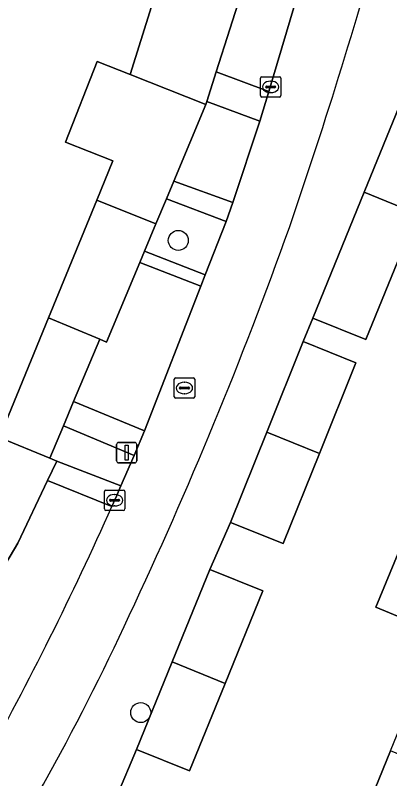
# Model space of a CAD drawing. Extents: x 157767 to 159172, y 387839 to 389425.
# Drawn here: x 158763.2 to 158781.55, y 388596.55 to 388633.95 of the extents above; entities that cross this region are included whole.
import ezdxf

# ---------------------------------------------------------------- set-up
doc = ezdxf.new("R2010")
doc.units = 0
for name, color, linetype in [('IMGEO_Boom', 7, 'Continuous'), ('IMGEO_Erf', 7, 'Continuous'), ('IMGEO_Fietspad_gesloten', 7, 'Continuous'), ('IMGEO_Groenvoorziening', 7, 'Continuous'), ('IMGEO_Kolk', 7, 'Continuous'), ('IMGEO_Lichtmast', 7, 'Continuous'), ('IMGEO_Pand', 7, 'Continuous'), ('IMGEO_Rioolput', 7, 'Continuous'), ('IMGEO_Voetpad_open', 7, 'Continuous')]:
    doc.layers.add(name, color=color, linetype=linetype)

msp = doc.modelspace()

# ---------------------------------------------------------------- linework, layer by layer
at = {"layer": 'IMGEO_Boom'}
for centre in [(158771.185, 388622.92), (158769.343, 388599.789)]:
    msp.add_circle(centre, 0.489, dxfattribs=at)
at = {"layer": 'IMGEO_Erf'}
for points in [[(158757.872, 388598.873), (158763.315, 388608.084), (158764.782, 388611.158), (158765.236, 388612.109), (158764.893, 388612.248), (158762.411, 388613.259), (158764.822, 388619.123), (158767.195, 388624.894), (158767.985, 388626.816), (158765.65, 388627.742), (158767.215, 388631.688), (158768.821, 388631.051), (158770.66, 388636.896)], [(158779.332, 388592.378), (158781.59, 388597.906), (158783.946, 388603.671), (158780.865, 388604.953), (158783.171, 388610.515), (158786.225, 388609.249), (158788.414, 388614.606), (158793.518, 388627.097), (158785.401, 388630.379), (158782.886, 388624.219), (158780.372, 388618.059), (158777.778, 388619.117), (158777.3, 388617.967), (158779.885, 388616.929), (158778.1, 388612.479), (158776.33, 388608.066), (158773.744, 388609.104), (158772.737, 388606.8), (158775.327, 388605.745), (158773.483, 388601.218), (158771.735, 388596.927), (158769.145, 388597.982), (158768.177, 388595.691)]]:
    msp.add_lwpolyline(points, dxfattribs=at)
at = {"layer": 'IMGEO_Fietspad_gesloten'}
msp.add_lwpolyline([(158786.094, 388665.771), (158785.585, 388664.024), (158784.944, 388661.823), (158782.694, 388654.156), (158782.277, 388652.737), (158780.42, 388646.408), (158780.177, 388645.58), (158779.008, 388641.598), (158778.585, 388640.158), (158775.628, 388630.211), (158775.183, 388628.759), (158773.851, 388624.779), (158773.524, 388623.846), (158772.507, 388621.238), (158772.289, 388620.679), (158769.523, 388613.587), (158769.019, 388612.389), (158768.376, 388610.899), (158768.154, 388610.394), (158767.93, 388609.889)], dxfattribs=at)
for centre, radius, start, end in [((158538.335, 388705.64), 252.039, 340.99145, 344.75628), ((158575.497, 388695.535), 213.628, 334.78833, 340.30747), ((158620.583, 388675.551), 161.316, 330.93227, 335.9809), ((158664.292, 388652.472), 114.954, 326.11414, 335.35538)]:
    msp.add_arc(centre, radius, start, end, dxfattribs=at)
at = {"layer": 'IMGEO_Groenvoorziening'}
for points in [[(158778.585, 388640.158), (158775.934, 388641.011), (158775.74, 388640.301), (158774.478, 388635.681), (158774.381, 388635.377), (158773.047, 388631.182), (158775.628, 388630.211)], [(158775.183, 388628.759), (158772.581, 388629.719), (158772.536, 388629.577), (158770.965, 388625.817), (158773.851, 388624.779)], [(158769.536, 388622.398), (158772.507, 388621.238), (158773.524, 388623.846), (158770.603, 388624.952), (158770.092, 388623.73)], [(158769.523, 388613.587), (158772.289, 388620.679), (158769.304, 388621.843), (158767.674, 388617.943), (158767.333, 388618.086), (158766.055, 388615.029)], [(158769.019, 388612.389), (158765.554, 388613.829), (158764.893, 388612.248), (158765.236, 388612.109), (158768.376, 388610.899)]]:
    msp.add_lwpolyline(points, close=True, dxfattribs=at)
msp.add_lwpolyline([(158767.93, 388609.889), (158764.782, 388611.158), (158763.315, 388608.084), (158757.872, 388598.873), (158756.169, 388596.281), (158759.97, 388594.307), (158761.58, 388597.177)], dxfattribs=at)
msp.add_arc((158620.583, 388675.551), 161.316, 330.93227, 335.9809, dxfattribs=at)
at = {"layer": 'IMGEO_Kolk'}
for p, q in [((158775.212, 388630.016), (158775.212, 388630.868)), ((158775.287, 388630.942), (158776.139, 388630.942)), ((158775.7, 388630.722), (158775.725, 388630.722)), ((158776.213, 388630.868), (158776.213, 388630.016)), ((158775.471, 388630.436), (158775.471, 388630.448)), ((158775.909, 388630.399), (158775.511, 388630.399)), ((158775.514, 388630.485), (158775.912, 388630.485)), ((158775.955, 388630.448), (158775.955, 388630.436)), ((158776.139, 388629.942), (158775.287, 388629.942)), ((158775.723, 388630.162), (158775.698, 388630.162)), ((158767.563, 388609.764), (158767.563, 388610.616)), ((158767.638, 388610.69), (158768.49, 388610.69)), ((158768.051, 388610.47), (158768.076, 388610.47)), ((158768.564, 388610.616), (158768.564, 388609.764)), ((158767.822, 388610.184), (158767.822, 388610.196)), ((158768.26, 388610.147), (158767.862, 388610.147)), ((158767.865, 388610.233), (158768.263, 388610.233)), ((158768.306, 388610.196), (158768.306, 388610.184)), ((158768.49, 388609.69), (158767.638, 388609.69)), ((158768.074, 388609.91), (158768.049, 388609.91))]:
    msp.add_line(p, q, dxfattribs=at)
for points in [[(158775.212, 388630.016), (158775.212, 388630.868)], [(158775.287, 388630.942), (158776.139, 388630.942)], [(158776.213, 388630.868), (158776.213, 388630.016)], [(158776.139, 388629.942), (158775.287, 388629.942)], [(158767.563, 388609.764), (158767.563, 388610.616)], [(158767.638, 388610.69), (158768.49, 388610.69)], [(158768.564, 388610.616), (158768.564, 388609.764)], [(158768.49, 388609.69), (158767.638, 388609.69)]]:
    msp.add_lwpolyline(points, dxfattribs=at)
for centre, radius, start, end in [((158775.289, 388630.866), 0.0765, 91.552, 178.448), ((158775.289, 388630.866), 0.0765, 91.552, 178.448), ((158776.137, 388630.866), 0.0765, 1.552, 88.448), ((158776.137, 388630.866), 0.0765, 1.552, 88.448), ((158775.511, 388630.445), 0.0403, 85.8775, 175.7526), ((158775.508, 388630.435), 0.0366, 178.938, 274.7102), ((158775.912, 388630.442), 0.043, 264.8664, 352.4533), ((158775.916, 388630.447), 0.0386, 1.7309, 96.639), ((158775.289, 388630.018), 0.0765, 181.552, 268.448), ((158775.289, 388630.018), 0.0765, 181.552, 268.448), ((158776.137, 388630.018), 0.0765, 271.552, 358.448), ((158776.137, 388630.018), 0.0765, 271.552, 358.448), ((158767.64, 388610.614), 0.0765, 91.552, 178.448), ((158767.64, 388610.614), 0.0765, 91.552, 178.448), ((158768.488, 388610.614), 0.0765, 1.552, 88.448), ((158768.488, 388610.614), 0.0765, 1.552, 88.448), ((158767.862, 388610.193), 0.0403, 85.8775, 175.7526), ((158767.859, 388610.183), 0.0366, 178.938, 274.7102), ((158768.263, 388610.19), 0.043, 264.8664, 352.4533), ((158768.267, 388610.195), 0.0386, 1.7309, 96.639), ((158767.64, 388609.766), 0.0765, 181.552, 268.448), ((158767.64, 388609.766), 0.0765, 181.552, 268.448), ((158768.488, 388609.766), 0.0765, 271.552, 358.448), ((158768.488, 388609.766), 0.0765, 271.552, 358.448)]:
    msp.add_arc(centre, radius, start, end, dxfattribs=at)
for centre, major_axis, ratio, start_param, end_param in [((158775.699, 388630.442), (-0.387, 0.002), 0.722429, 4.712389, 7.853982), ((158775.724, 388630.442), (-0.39, 0.002), 0.717154, 1.570796, 4.712389), ((158768.05, 388610.19), (-0.387, 0.002), 0.722429, 4.712389, 7.853982), ((158768.075, 388610.19), (-0.39, 0.002), 0.717154, 1.570796, 4.712389)]:
    msp.add_ellipse(centre, major_axis=major_axis, ratio=ratio, start_param=start_param, end_param=end_param, dxfattribs=at)
at = {"layer": 'IMGEO_Lichtmast'}
for p, q in [((158768.16, 388612.122), (158768.16, 388612.922)), ((158768.16, 388612.922), (158768.16, 388612.122)), ((158768.26, 388613.022), (158769.05, 388613.022)), ((158769.05, 388613.022), (158768.26, 388613.022)), ((158769.15, 388612.922), (158769.15, 388612.122)), ((158769.15, 388612.122), (158769.15, 388612.922)), ((158769.05, 388612.022), (158768.26, 388612.022)), ((158768.26, 388612.022), (158769.05, 388612.022))]:
    msp.add_line(p, q, dxfattribs=at)
msp.add_lwpolyline([(158768.58, 388612.897), (158768.73, 388612.897), (158768.73, 388612.147), (158768.58, 388612.147), (158768.58, 388612.897)], dxfattribs=at)
for centre, start, end in [((158768.26, 388612.922), 90, 180), ((158768.26, 388612.922), 90, 180), ((158769.05, 388612.922), 0, 90), ((158769.05, 388612.922), 360, 90), ((158768.26, 388612.122), 180, 270), ((158768.26, 388612.122), 180, 270), ((158769.05, 388612.122), 270, 0), ((158769.05, 388612.122), 270, 0)]:
    msp.add_arc(centre, 0.1, start, end, dxfattribs=at)
at = {"layer": 'IMGEO_Pand'}
for points in [[(158774.381, 388635.377), (158770.825, 388636.829), (158770.66, 388636.896), (158768.821, 388631.051), (158772.536, 388629.577), (158772.581, 388629.719), (158773.047, 388631.182)], [(158772.536, 388629.577), (158768.821, 388631.051), (158767.215, 388631.688), (158765.65, 388627.742), (158767.985, 388626.816), (158767.195, 388624.894), (158770.092, 388623.73), (158770.603, 388624.952), (158770.965, 388625.817)], [(158782.886, 388624.219), (158785.401, 388630.379), (158782.807, 388631.437), (158780.292, 388625.277)], [(158782.886, 388624.219), (158780.292, 388625.277), (158777.778, 388619.117), (158780.372, 388618.059)], [(158764.822, 388619.123), (158767.333, 388618.086), (158767.674, 388617.943), (158769.304, 388621.843), (158769.536, 388622.398), (158770.092, 388623.73), (158767.195, 388624.894)], [(158764.822, 388619.123), (158762.411, 388613.259), (158764.893, 388612.248), (158765.554, 388613.829), (158766.055, 388615.029), (158767.333, 388618.086)], [(158778.1, 388612.479), (158779.885, 388616.929), (158777.3, 388617.967), (158775.521, 388613.532)], [(158778.1, 388612.479), (158775.521, 388613.532), (158773.744, 388609.104), (158776.33, 388608.066)], [(158794.034, 388606.012), (158786.225, 388609.249), (158783.171, 388610.515), (158780.865, 388604.953), (158783.946, 388603.671), (158791.751, 388600.423)], [(158770.893, 388602.273), (158773.483, 388601.218), (158775.327, 388605.745), (158772.737, 388606.8)], [(158770.893, 388602.273), (158769.145, 388597.982), (158771.735, 388596.927), (158773.483, 388601.218)], [(158787.131, 388589.192), (158788.502, 388592.548), (158789.903, 388591.976), (158790.79, 388594.148), (158781.59, 388597.906), (158779.332, 388592.378)]]:
    msp.add_lwpolyline(points, close=True, dxfattribs=at)
at = {"layer": 'IMGEO_Rioolput'}
for p, q in [((158770.987, 388615.264), (158770.987, 388616.116)), ((158771.062, 388616.19), (158771.914, 388616.19)), ((158771.988, 388616.116), (158771.988, 388615.264)), ((158771.246, 388615.684), (158771.246, 388615.696)), ((158771.684, 388615.647), (158771.286, 388615.647)), ((158771.289, 388615.733), (158771.687, 388615.733)), ((158771.475, 388615.97), (158771.5, 388615.97)), ((158771.73, 388615.696), (158771.73, 388615.684)), ((158771.498, 388615.41), (158771.473, 388615.41)), ((158771.914, 388615.19), (158771.062, 388615.19))]:
    msp.add_line(p, q, dxfattribs=at)
for points in [[(158770.987, 388615.264), (158770.987, 388616.116)], [(158771.062, 388616.19), (158771.914, 388616.19)], [(158771.988, 388616.116), (158771.988, 388615.264)], [(158771.914, 388615.19), (158771.062, 388615.19)]]:
    msp.add_lwpolyline(points, dxfattribs=at)
for centre, radius, start, end in [((158771.064, 388616.114), 0.0765, 91.552, 178.448), ((158771.064, 388616.114), 0.0765, 91.552, 178.448), ((158771.912, 388616.114), 0.0765, 1.552, 88.448), ((158771.912, 388616.114), 0.0765, 1.552, 88.448), ((158771.286, 388615.693), 0.0403, 85.8775, 175.7526), ((158771.283, 388615.683), 0.0366, 178.938, 274.7102), ((158771.687, 388615.69), 0.043, 264.8664, 352.4533), ((158771.691, 388615.695), 0.0386, 1.7309, 96.639), ((158771.064, 388615.266), 0.0765, 181.552, 268.448), ((158771.064, 388615.266), 0.0765, 181.552, 268.448), ((158771.912, 388615.266), 0.0765, 271.552, 358.448), ((158771.912, 388615.266), 0.0765, 271.552, 358.448)]:
    msp.add_arc(centre, radius, start, end, dxfattribs=at)
for centre, major_axis, ratio, start_param, end_param in [((158771.474, 388615.69), (-0.387, 0.002), 0.722429, 4.712389, 7.853982), ((158771.499, 388615.69), (-0.39, 0.002), 0.717154, 1.570796, 4.712389)]:
    msp.add_ellipse(centre, major_axis=major_axis, ratio=ratio, start_param=start_param, end_param=end_param, dxfattribs=at)
at = {"layer": 'IMGEO_Voetpad_open'}
msp.add_lwpolyline([(158753.405, 388580.089), (158757.611, 388576.443), (158757.752, 388576.771), (158759.533, 388581.136), (158761.318, 388585.508), (158762.463, 388585.041), (158763.438, 388587.417), (158765.189, 388591.704), (158767.013, 388596.167), (158768.177, 388595.691), (158769.145, 388597.982), (158770.893, 388602.273), (158772.737, 388606.8), (158773.744, 388609.104), (158775.521, 388613.532), (158777.3, 388617.967), (158777.778, 388619.117), (158780.292, 388625.277), (158782.807, 388631.437), (158783.293, 388632.924), (158785.1, 388639.139)], dxfattribs=at)
for points in [[(158775.628, 388630.211), (158773.047, 388631.182), (158772.581, 388629.719), (158775.183, 388628.759)], [(158770.603, 388624.952), (158773.524, 388623.846), (158773.851, 388624.779), (158770.965, 388625.817)], [(158769.304, 388621.843), (158772.289, 388620.679), (158772.507, 388621.238), (158769.536, 388622.398)], [(158765.554, 388613.829), (158769.019, 388612.389), (158769.523, 388613.587), (158766.055, 388615.029)], [(158768.376, 388610.899), (158765.236, 388612.109), (158764.782, 388611.158), (158767.93, 388609.889), (158768.154, 388610.394)]]:
    msp.add_lwpolyline(points, close=True, dxfattribs=at)
for centre, radius, start, end in [((158538.335, 388705.64), 252.039, 340.99145, 344.75628), ((158575.497, 388695.535), 213.628, 334.78833, 340.30747), ((158664.292, 388652.472), 114.954, 326.11414, 335.35538)]:
    msp.add_arc(centre, radius, start, end, dxfattribs=at)

doc.saveas('drawing.dxf')
